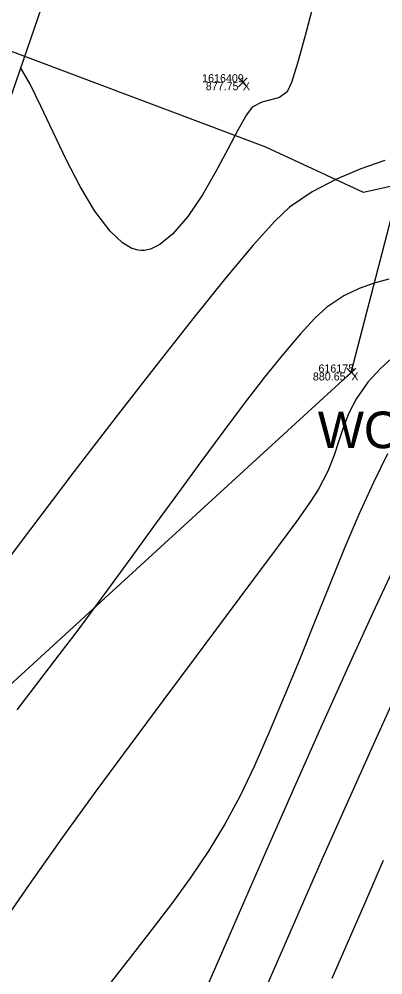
# Model space of a CAD drawing. Extents: x 1957117 to 1971063, y 701601 to 715861.
# Drawn here: x 1963493.94 to 1963509.85, y 706773.34 to 706815.11 of the extents above; entities that cross this region are included whole.
import ezdxf

# ---------------------------------------------------------------- set-up
doc = ezdxf.new("R2010")
doc.units = 0
for name, color, linetype in [('AP_X_Lights', 7, 'Continuous'), ('DT_X_Break_Line', 7, 'Continuous'), ('DT_X_Contour_Major', 7, 'Continuous'), ('DT_X_Contour_Minor', 7, 'Continuous'), ('DT_X_TIN_Hull', 7, 'Continuous'), ('GE_X_CL_20', 7, 'Continuous'), ('HY_X_Water_Edge', 7, 'Continuous'), ('PV_P_Shoulder', 7, 'Continuous'), ('RD_X_Text', 7, 'Continuous'), ('RS_Raster1', 7, 'Continuous'), ('RW_X_Esmt_RR', 7, 'Continuous'), ('SC_Scratch1', 7, 'Continuous'), ('VG_X_Tree_Line_Rt', 7, 'Continuous')]:
    doc.layers.add(name, color=color, linetype=linetype)

msp = doc.modelspace()

# ---------------------------------------------------------------- linework, layer by layer
at = {"layer": 'AP_X_Lights'}
for p, q in [((1963503.531, 706812.161), (1963503.919, 706812.551)), ((1963503.531, 706812.551), (1963503.919, 706812.161)), ((1963508.271, 706799.474), (1963508.659, 706799.864)), ((1963508.271, 706799.864), (1963508.659, 706799.474))]:
    msp.add_line(p, q, dxfattribs=at)
at = {"layer": 'DT_X_Break_Line'}
msp.add_lwpolyline([(1963218.329, 705756.178), (1963229.265, 705808.356), (1963234.8, 705853.147), (1963240.079, 705903.468), (1963258.033, 705954.684), (1963270.287, 705999.321), (1963276.323, 706049.345), (1963291.502, 706096.678), (1963290.138, 706117.655), (1963319.921, 706191.295), (1963330.374, 706242.631), (1963344.413, 706289.409), (1963345.772, 706340.009), (1963383.117, 706434.704), (1963392.11, 706487.426), (1963408.164, 706535.687), (1963423.633, 706582.721), (1963435.242, 706630.63), (1963443.084, 706680.696), (1963464.732, 706726.815), (1963480.654, 706774.214), (1963508.465, 706799.669), (1963511.002, 706809.48)], dxfattribs=at)
at = {"layer": 'DT_X_Contour_Major'}
for points in [[(1963510.108, 706803.743), (1963509.465, 706803.566), (1963508.818, 706803.345), (1963508.14, 706803.017), (1963507.401, 706802.518), (1963506.88, 706802.046), (1963506.24, 706801.359), (1963505.499, 706800.486), (1963504.674, 706799.459), (1963503.784, 706798.308), (1963502.847, 706797.066), (1963501.88, 706795.761), (1963500.903, 706794.426), (1963499.932, 706793.091), (1963498.986, 706791.787), (1963498.083, 706790.545), (1963497.241, 706789.395), (1963496.502, 706788.407), (1963495.677, 706787.322), (1963494.781, 706786.154), (1963493.831, 706784.916)], [(1963510.108, 706803.743), (1963509.465, 706803.566), (1963508.818, 706803.345), (1963508.14, 706803.017), (1963507.401, 706802.518), (1963506.88, 706802.046), (1963506.24, 706801.359), (1963505.499, 706800.486), (1963504.674, 706799.459), (1963503.784, 706798.308), (1963502.847, 706797.066), (1963501.88, 706795.761), (1963500.903, 706794.426), (1963499.932, 706793.091), (1963498.986, 706791.787), (1963498.083, 706790.545), (1963497.241, 706789.395), (1963496.502, 706788.407), (1963495.677, 706787.322), (1963494.781, 706786.154), (1963493.831, 706784.916)], [(1963509.864, 706778.343), (1963509.038, 706776.448), (1963508.283, 706774.708), (1963507.622, 706773.175)], [(1963509.864, 706778.343), (1963509.038, 706776.448), (1963508.283, 706774.708), (1963507.622, 706773.175)]]:
    msp.add_lwpolyline(points, dxfattribs=at)
at = {"layer": 'DT_X_Contour_Minor'}
for points in [[(1963506.799, 706815.721), (1963506.438, 706814.346), (1963506.113, 706813.183), (1963505.849, 706812.343), (1963505.668, 706811.937), (1963505.323, 706811.681), (1963504.948, 706811.58), (1963504.549, 706811.49), (1963504.13, 706811.271), (1963503.881, 706810.937), (1963503.524, 706810.292), (1963503.074, 706809.431), (1963502.546, 706808.448), (1963501.955, 706807.438), (1963501.318, 706806.493), (1963500.648, 706805.709), (1963500.1, 706805.261), (1963499.687, 706805.061), (1963499.413, 706805.004), (1963499.276, 706805), (1963499.139, 706805.015), (1963498.866, 706805.094), (1963498.457, 706805.333), (1963497.916, 706805.843), (1963497.252, 706806.726), (1963496.609, 706807.801), (1963495.996, 706808.98), (1963495.421, 706810.176), (1963494.892, 706811.303), (1963494.417, 706812.273), (1963494.004, 706812.998)], [(1963506.799, 706815.721), (1963506.438, 706814.346), (1963506.113, 706813.183), (1963505.849, 706812.343), (1963505.668, 706811.937), (1963505.323, 706811.681), (1963504.948, 706811.58), (1963504.549, 706811.49), (1963504.13, 706811.271), (1963503.881, 706810.937), (1963503.524, 706810.292), (1963503.074, 706809.431), (1963502.546, 706808.448), (1963501.955, 706807.438), (1963501.318, 706806.493), (1963500.648, 706805.709), (1963500.1, 706805.261), (1963499.687, 706805.061), (1963499.413, 706805.004), (1963499.276, 706805), (1963499.139, 706805.015), (1963498.866, 706805.094), (1963498.457, 706805.333), (1963497.916, 706805.843), (1963497.252, 706806.726), (1963496.609, 706807.801), (1963495.996, 706808.98), (1963495.421, 706810.176), (1963494.892, 706811.303), (1963494.417, 706812.273), (1963494.004, 706812.998)], [(1963509.936, 706808.937), (1963508.886, 706808.569), (1963507.815, 706808.12), (1963506.762, 706807.568), (1963505.766, 706806.894), (1963505.123, 706806.282), (1963504.176, 706805.226), (1963502.968, 706803.784), (1963501.538, 706802.015), (1963499.928, 706799.975), (1963498.179, 706797.724), (1963496.332, 706795.32), (1963494.429, 706792.82), (1963492.511, 706790.282)], [(1963509.936, 706808.937), (1963508.886, 706808.569), (1963507.815, 706808.12), (1963506.762, 706807.568), (1963505.766, 706806.894), (1963505.123, 706806.282), (1963504.176, 706805.226), (1963502.968, 706803.784), (1963501.538, 706802.015), (1963499.928, 706799.975), (1963498.179, 706797.724), (1963496.332, 706795.32), (1963494.429, 706792.82), (1963492.511, 706790.282)], [(1963510.553, 706800.573), (1963509.742, 706799.848), (1963509.184, 706799.247), (1963508.695, 706798.538), (1963508.36, 706797.896), (1963508.123, 706797.289), (1963507.929, 706796.685), (1963507.721, 706796.052), (1963507.443, 706795.356), (1963507.039, 706794.568), (1963506.685, 706794.025), (1963506.07, 706793.161), (1963505.228, 706792.016), (1963504.192, 706790.627), (1963502.997, 706789.032), (1963501.677, 706787.27), (1963500.264, 706785.378), (1963498.793, 706783.396), (1963497.298, 706781.361), (1963495.813, 706779.311), (1963494.37, 706777.285), (1963493.005, 706775.32)], [(1963510.553, 706800.573), (1963509.742, 706799.848), (1963509.184, 706799.247), (1963508.695, 706798.538), (1963508.36, 706797.896), (1963508.123, 706797.289), (1963507.929, 706796.685), (1963507.721, 706796.052), (1963507.443, 706795.356), (1963507.039, 706794.568), (1963506.685, 706794.025), (1963506.07, 706793.161), (1963505.228, 706792.016), (1963504.192, 706790.627), (1963502.997, 706789.032), (1963501.677, 706787.27), (1963500.264, 706785.378), (1963498.793, 706783.396), (1963497.298, 706781.361), (1963495.813, 706779.311), (1963494.37, 706777.285), (1963493.005, 706775.32)], [(1963510.055, 706796.11), (1963509.435, 706794.861), (1963508.803, 706793.467), (1963508.16, 706791.961), (1963507.51, 706790.378), (1963506.854, 706788.751), (1963506.195, 706787.113), (1963505.536, 706785.499), (1963504.88, 706783.942), (1963504.229, 706782.476), (1963503.586, 706781.135), (1963502.953, 706779.951), (1963502.236, 706778.775), (1963501.453, 706777.612), (1963500.62, 706776.459), (1963499.75, 706775.314), (1963498.859, 706774.174), (1963497.96, 706773.037)], [(1963510.055, 706796.11), (1963509.435, 706794.861), (1963508.803, 706793.467), (1963508.16, 706791.961), (1963507.51, 706790.378), (1963506.854, 706788.751), (1963506.195, 706787.113), (1963505.536, 706785.499), (1963504.88, 706783.942), (1963504.229, 706782.476), (1963503.586, 706781.135), (1963502.953, 706779.951), (1963502.236, 706778.775), (1963501.453, 706777.612), (1963500.62, 706776.459), (1963499.75, 706775.314), (1963498.859, 706774.174), (1963497.96, 706773.037)], [(1963510.425, 706791.347), (1963509.404, 706789.161), (1963508.313, 706786.774), (1963507.177, 706784.251), (1963506.021, 706781.654), (1963504.87, 706779.045), (1963503.75, 706776.488), (1963502.685, 706774.046), (1963501.7, 706771.782)], [(1963510.425, 706791.347), (1963509.404, 706789.161), (1963508.313, 706786.774), (1963507.177, 706784.251), (1963506.021, 706781.654), (1963504.87, 706779.045), (1963503.75, 706776.488), (1963502.685, 706774.046), (1963501.7, 706771.782)], [(1963510.541, 706785.873), (1963509.432, 706783.422), (1963508.309, 706780.91), (1963507.197, 706778.404), (1963506.126, 706775.97), (1963505.121, 706773.673), (1963504.21, 706771.581)], [(1963510.541, 706785.873), (1963509.432, 706783.422), (1963508.309, 706780.91), (1963507.197, 706778.404), (1963506.126, 706775.97), (1963505.121, 706773.673), (1963504.21, 706771.581)]]:
    msp.add_lwpolyline(points, dxfattribs=at)
at = {"layer": 'DT_X_TIN_Hull'}
msp.add_lwpolyline([(1963495.509, 706817.37), (1963480.654, 706774.214), (1963464.732, 706726.815), (1963443.084, 706680.696), (1963439.989, 706681.954), (1963422.341, 706634.767), (1963409.759, 706587.541), (1963383.299, 706489.662), (1963371.06, 706438.048), (1963369.543, 706438.68), (1963344.28, 706340.158), (1963318.949, 706243.571), (1963307.297, 706195.415), (1963288.342, 706117.136), (1963272.445, 706050.395), (1963261.075, 706002.095), (1963254.734, 705951.873), (1963238.207, 705904.757)], dxfattribs=at)
at = {"layer": 'GE_X_CL_20'}
msp.add_arc((1965275.353, 705991.399), 1909.859, 144.852303, 166.495347, dxfattribs=at)
at = {"layer": 'HY_X_Water_Edge'}
for points in [[(1963507.144, 706903.33), (1963523.919, 706880.458), (1963529.921, 706868.249), (1963547.712, 706848.264), (1963557.981, 706843.218), (1963575.318, 706815.786), (1963598.707, 706804.399), (1963631.311, 706798.601), (1963646.093, 706793.985), (1963654.481, 706790.313)], [(1963497.044, 706895.877), (1963527.257, 706861.448), (1963530.089, 706856.724), (1963550.098, 706825.465), (1963567.27, 706808.841), (1963599.052, 706796.957), (1963628.198, 706792.131), (1963651.538, 706783.095)]]:
    msp.add_spline(points, degree=3, dxfattribs=at)
at = {"layer": 'RW_X_Esmt_RR'}
for radius, start in [(1879.859, 144.852303), (1927.859, 154.889891)]:
    msp.add_arc((1965275.353, 705991.399), radius, start, 166.495347, dxfattribs=at)
at = {"layer": 'VG_X_Tree_Line_Rt'}
msp.add_lwpolyline([(1963604.655, 706798.267), (1963598.029, 706805.109), (1963592.372, 706808.783), (1963583.258, 706808.695), (1963575.693, 706805.334), (1963569.852, 706805.41), (1963566.205, 706802.228), (1963559.367, 706797.846), (1963548.918, 706794.679), (1963544.237, 706791.049), (1963537.465, 706784.482), (1963529.989, 706788.923), (1963525.903, 706795.778), (1963527.308, 706804.983), (1963532.875, 706812.664), (1963520.94, 706812.624), (1963516.752, 706809.276), (1963509.001, 706807.542), (1963504.724, 706809.521), (1963490.215, 706814.959)], dxfattribs=at)

# ---------------------------------------------------------------- texts
at = {"layer": 'PV_P_Shoulder'}
for s, p in [('877.75', (1963502.102, 706812.006)), ('880.65', (1963506.787, 706799.319))]:
    msp.add_text(s, height=0.35, dxfattribs=at).set_placement(p)
at = {"layer": 'RD_X_Text'}
msp.add_text('WOOD FENCE', height=1.6, dxfattribs=at).set_placement((1963507.003, 706796.36))
at = {"layer": 'RS_Raster1'}
for s, p in [('1616409', (1963501.942, 706812.356)), ('616175', (1963507.03, 706799.669))]:
    msp.add_text(s, height=0.35, dxfattribs=at).set_placement(p)
at = {"layer": 'SC_Scratch1'}
for p in [(1963503.725, 706812.006), (1963508.465, 706799.319)]:
    msp.add_text('X', height=0.35, dxfattribs=at).set_placement(p)

doc.saveas('drawing.dxf')
